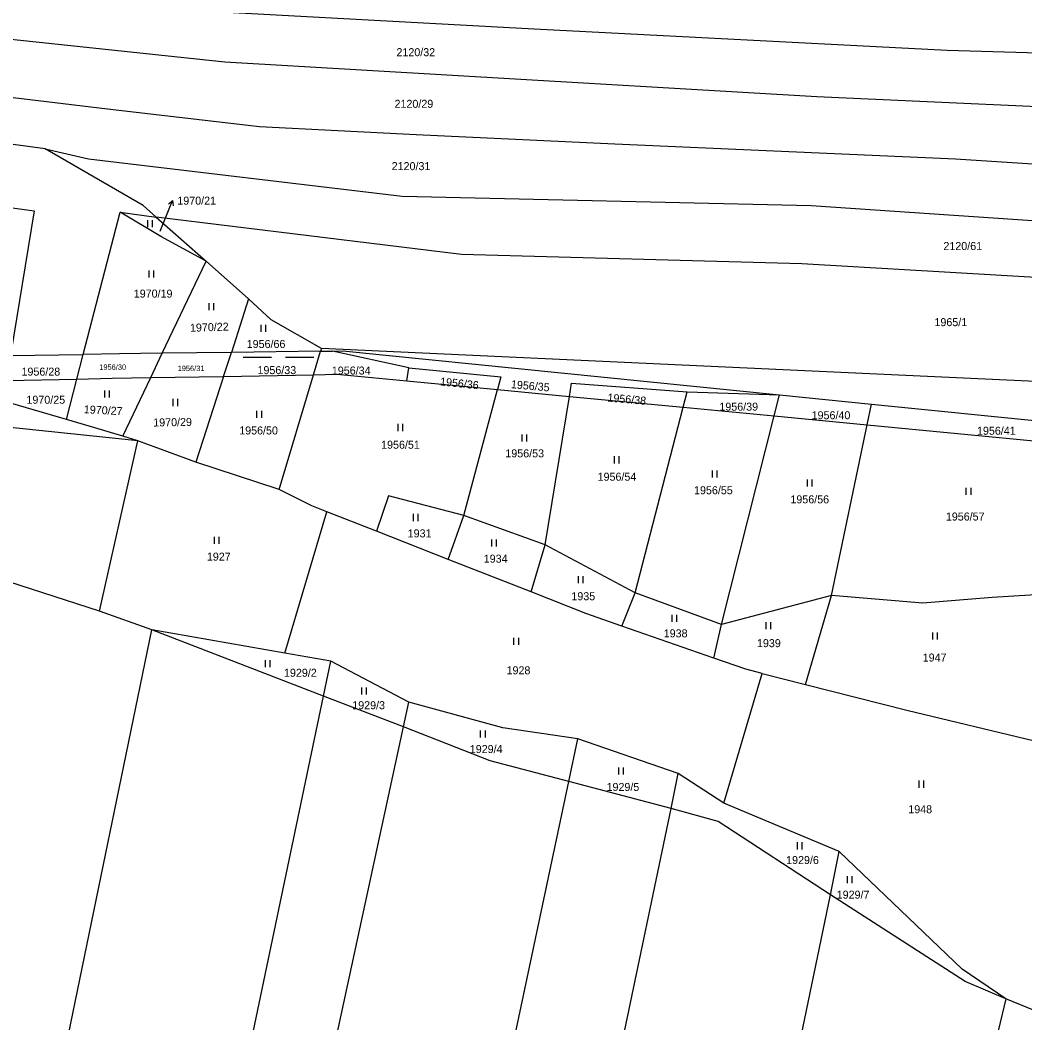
# Model space of a CAD drawing. Extents: x -755528 to -748832, y -1118122 to -1111095.
# Drawn here: x -753463.9 to -753250.5, y -1116961.2 to -1116748.3 of the extents above; entities that cross this region are included whole.
import ezdxf

# ---------------------------------------------------------------- set-up
doc = ezdxf.new("R2010")
doc.units = 0
for name, color, linetype in [('DZ_DO_PUPFL', 7, 'Continuous'), ('DZ_NAD_ZPF', 7, 'Continuous'), ('legenda barvy', 7, 'Continuous'), ('TZ_UMVŽST', 7, 'Continuous')]:
    doc.layers.add(name, color=color, linetype=linetype)

msp = doc.modelspace()

# ---------------------------------------------------------------- linework, layer by layer
at = {"layer": 'DZ_NAD_ZPF'}
for p, q in [((-753450.5, -1116819.27), (-753442.63, -1116789.06)), ((-753442.63, -1116789.06), (-753435.02, -1116790.11)), ((-753435.02, -1116790.11), (-753424.41, -1116799.48)), ((-753433.7, -1116819.02), (-753424.41, -1116799.48)), ((-753424.41, -1116799.48), (-753415.36, -1116807.46)), ((-753415.36, -1116807.46), (-753419.03, -1116818.83)), ((-753399.92, -1116818.02), (-753400.09, -1116818.57)), ((-753465.91, -1116819.46), (-753450.5, -1116819.27)), ((-753451.87, -1116824.49), (-753450.5, -1116819.27)), ((-753436.15, -1116824.18), (-753433.7, -1116819.02)), ((-753419.03, -1116818.83), (-753433.7, -1116819.02)), ((-753420.67, -1116823.91), (-753419.03, -1116818.83)), ((-753400.09, -1116818.57), (-753419.03, -1116818.83)), ((-753401.58, -1116823.57), (-753400.09, -1116818.57)), ((-753400.09, -1116818.57), (-753397.57, -1116818.54)), ((-753381.36, -1116822.13), (-753397.57, -1116818.54)), ((-753381.8, -1116824.89), (-753381.36, -1116822.13)), ((-753442.06, -1116836.64), (-753436.15, -1116824.18)), ((-753436.15, -1116824.18), (-753420.67, -1116823.91)), ((-753420.67, -1116823.91), (-753426.57, -1116842.16)), ((-753420.67, -1116823.91), (-753401.58, -1116823.57)), ((-753408.85, -1116847.9), (-753401.58, -1116823.57)), ((-753401.58, -1116823.57), (-753396.61, -1116823.48)), ((-753396.61, -1116823.48), (-753381.8, -1116824.89)), ((-753466.81, -1116824.76), (-753451.87, -1116824.49)), ((-753454.07, -1116833.06), (-753451.87, -1116824.49)), ((-753381.8, -1116824.89), (-753362.54, -1116826.72)), ((-753369.7, -1116853.46), (-753362.54, -1116826.72)), ((-753362.54, -1116826.72), (-753347.25, -1116828.18)), ((-753352.43, -1116859.7), (-753347.25, -1116828.18)), ((-753347.25, -1116828.18), (-753323.07, -1116830.48)), ((-753323.07, -1116830.48), (-753322.22, -1116827.23)), ((-753322.22, -1116827.23), (-753302.61, -1116827.85)), ((-753303.74, -1116832.32), (-753302.61, -1116827.85)), ((-753302.61, -1116827.85), (-753283.12, -1116829.81)), ((-753333.3, -1116869.87), (-753323.07, -1116830.48)), ((-753323.07, -1116830.48), (-753303.74, -1116832.32)), ((-753284.04, -1116834.2), (-753283.12, -1116829.81)), ((-753283.12, -1116829.81), (-753232.33, -1116834.93)), ((-753314.98, -1116876.62), (-753303.74, -1116832.32)), ((-753303.74, -1116832.32), (-753284.04, -1116834.2)), ((-753291.61, -1116870.41), (-753284.04, -1116834.2)), ((-753284.04, -1116834.2), (-753233.26, -1116839.04)), ((-753438.87, -1116837.62), (-753442.06, -1116836.64)), ((-753447.01, -1116873.75), (-753438.87, -1116837.62)), ((-753426.57, -1116842.16), (-753438.87, -1116837.62)), ((-753408.85, -1116847.9), (-753426.57, -1116842.16)), ((-753407.64, -1116882.66), (-753398.77, -1116852.66)), ((-753388.22, -1116856.8), (-753398.77, -1116852.66)), ((-753373, -1116862.78), (-753369.7, -1116853.46)), ((-753352.43, -1116859.7), (-753369.7, -1116853.46)), ((-753373, -1116862.78), (-753388.22, -1116856.8)), ((-753355.39, -1116869.69), (-753352.43, -1116859.7)), ((-753333.3, -1116869.87), (-753352.43, -1116859.7)), ((-753355.39, -1116869.69), (-753373, -1116862.78)), ((-753447.01, -1116873.75), (-753471.67, -1116865.81)), ((-753336.09, -1116876.95), (-753333.3, -1116869.87)), ((-753314.98, -1116876.62), (-753333.3, -1116869.87)), ((-753291.61, -1116870.41), (-753314.98, -1116876.62)), ((-753297.1, -1116889.33), (-753291.61, -1116870.41)), ((-753435.92, -1116877.71), (-753447.01, -1116873.75)), ((-753462.09, -1117004.54), (-753435.92, -1116877.71)), ((-753407.64, -1116882.66), (-753435.92, -1116877.71)), ((-753399.47, -1116891.82), (-753435.92, -1116877.71)), ((-753316.57, -1116883.75), (-753336.09, -1116876.95)), ((-753316.57, -1116883.75), (-753314.98, -1116876.62)), ((-753397.91, -1116884.37), (-753407.64, -1116882.66)), ((-753399.47, -1116891.82), (-753397.91, -1116884.37)), ((-753381.36, -1116893.07), (-753397.91, -1116884.37)), ((-753314.43, -1116914.51), (-753306.3, -1116886.99)), ((-753306.3, -1116886.99), (-753297.1, -1116889.33)), ((-753382.5, -1116898.34), (-753399.47, -1116891.82)), ((-753382.5, -1116898.34), (-753381.36, -1116893.07)), ((-753347.38, -1116909.93), (-753345.48, -1116900.87)), ((-753324.12, -1116908.2), (-753345.48, -1116900.87)), ((-753325.66, -1116915.65), (-753324.12, -1116908.2)), ((-753314.43, -1116914.51), (-753324.12, -1116908.2)), ((-753375.07, -1117040.37), (-753347.38, -1116909.93)), ((-753325.66, -1116915.65), (-753347.38, -1116909.93)), ((-753353.57, -1117049.18), (-753325.66, -1116915.65)), ((-753289.98, -1116924.8), (-753314.43, -1116914.51)), ((-753291.83, -1116933.97), (-753289.98, -1116924.8)), ((-753318.69, -1117063.56), (-753291.83, -1116933.97)), ((-753246.8, -1116959.22), (-753254.6, -1116956.07))]:
    msp.add_line(p, q, dxfattribs=at)
for points in [[(-753103.76, -1116765.28), (-753165.33, -1116759.04), (-753203.83, -1116756.56), (-753267.06, -1116754.71), (-753354.73, -1116750.2), (-753427.75, -1116746.28), (-753500.31, -1116739.58), (-753553.72, -1116732.89), (-753624.54, -1116725.74), (-753677.44, -1116716.33)], [(-753102.11, -1116776.28), (-753197.86, -1116768.98), (-753294.74, -1116764.58), (-753420.39, -1116757.2), (-753487.95, -1116750.06), (-753529.24, -1116746.37), (-753624.71, -1116735.91), (-753655.25, -1116729.94)], [(-753631.13, -1116743.21), (-753557.27, -1116753.67), (-753445.34, -1116767.1), (-753413.02, -1116770.9), (-753379.81, -1116772.6), (-753337.57, -1116774.57), (-753265.24, -1116777.74), (-753191.96, -1116782.46), (-753138.09, -1116786.69), (-753103.25, -1116790.53)], [(-753458.6, -1116775.63), (-753492.59, -1116771.05), (-753525.53, -1116767.38)], [(-753458.6, -1116775.63), (-753449.36, -1116777.72), (-753382.73, -1116785.64), (-753295.93, -1116787.65), (-753235.32, -1116791.75), (-753154.55, -1116797.43), (-753105.08, -1116802.76)], [(-753435.02, -1116790.11), (-753437.79, -1116787.67), (-753458.6, -1116775.63)], [(-753468.14, -1116787.81), (-753460.93, -1116788.78), (-753465.91, -1116819.46)], [(-753424.41, -1116799.48), (-753433.98, -1116794.22), (-753442.63, -1116789.06)], [(-753108.5, -1116814.7), (-753159.79, -1116808.11), (-753297.91, -1116800.04), (-753370.16, -1116798.06), (-753435.02, -1116790.11)], [(-753399.92, -1116818.02), (-753410.56, -1116811.93), (-753415.36, -1116807.46)], [(-753116.09, -1116831.11), (-753232.92, -1116825.72), (-753399.92, -1116818.02)], [(-753433.7, -1116819.02), (-753442.78, -1116819.14), (-753450.5, -1116819.27)], [(-753397.57, -1116818.54), (-753395.35, -1116818.51), (-753302.61, -1116827.85)], [(-753381.36, -1116822.13), (-753361.82, -1116824.03), (-753362.54, -1116826.72)], [(-753451.87, -1116824.49), (-753444.33, -1116824.33), (-753436.15, -1116824.18)], [(-753438.87, -1116837.62), (-753472.17, -1116834.13), (-753483.52, -1116831.89), (-753491.46, -1116830.49), (-753506.42, -1116826.12)], [(-753454.07, -1116833.06), (-753467.62, -1116829.13), (-753466.81, -1116824.76)], [(-753347.25, -1116828.18), (-753346.79, -1116825.38), (-753322.22, -1116827.23)], [(-753442.06, -1116836.64), (-753448.02, -1116834.81), (-753454.07, -1116833.06)], [(-753398.77, -1116852.66), (-753401.96, -1116851.42), (-753408.85, -1116847.9)], [(-753369.7, -1116853.46), (-753385.69, -1116849.25), (-753388.22, -1116856.8)], [(-753336.09, -1116876.95), (-753343.77, -1116874.27), (-753355.39, -1116869.69)], [(-753240.22, -1116869.82), (-753257.45, -1116870.87), (-753272.22, -1116872.07), (-753291.61, -1116870.41)], [(-753306.3, -1116886.99), (-753309.81, -1116886.1), (-753316.57, -1116883.75)], [(-753297.1, -1116889.33), (-753275.62, -1116894.8), (-753248.46, -1116901.26)], [(-753479.72, -1117254.15), (-753453.93, -1117142.88), (-753426.18, -1117019.22), (-753399.47, -1116891.82)], [(-753345.48, -1116900.87), (-753361.39, -1116898.55), (-753381.36, -1116893.07)], [(-753462.83, -1117261.49), (-753437.64, -1117149.64), (-753410.07, -1117025.95), (-753382.5, -1116898.34)], [(-753347.38, -1116909.93), (-753364.06, -1116905.53), (-753382.5, -1116898.34)], [(-753291.83, -1116933.97), (-753315.65, -1116918.38), (-753325.66, -1116915.65)], [(-753254.6, -1116956.07), (-753263.86, -1116949.77), (-753289.98, -1116924.8)], [(-753254.6, -1116956.07), (-753263.19, -1116952.35), (-753291.83, -1116933.97)], [(-753254.6, -1116956.07), (-753283.56, -1117077.04), (-753310.94, -1117200.91), (-753336.23, -1117311.02)]]:
    msp.add_lwpolyline(points, dxfattribs=at)
at = {"layer": 'legenda barvy'}
for p, q in [((-753432.63, -1116789.4), (-753431.506, -1116786.618)), ((-753431.506, -1116786.618), (-753432.345, -1116787.358)), ((-753431.506, -1116786.618), (-753431.417, -1116787.734)), ((-753434.13, -1116793.1), (-753432.63, -1116789.4))]:
    msp.add_line(p, q, dxfattribs=at)
at = {"layer": 'TZ_UMVŽST'}
for p, q in [((-753436.771, -1116792.28), (-753436.771, -1116790.78)), ((-753435.77, -1116792.28), (-753435.77, -1116790.78)), ((-753436.461, -1116802.96), (-753436.461, -1116801.46)), ((-753435.46, -1116802.96), (-753435.46, -1116801.46)), ((-753423.761, -1116809.88), (-753423.761, -1116808.38)), ((-753422.76, -1116809.88), (-753422.76, -1116808.38)), ((-753412.731, -1116814.45), (-753412.731, -1116812.95)), ((-753411.73, -1116814.45), (-753411.73, -1116812.95)), ((-753416.509, -1116819.83), (-753410.509, -1116819.83)), ((-753407.509, -1116819.83), (-753401.509, -1116819.83)), ((-753445.931, -1116828.42), (-753445.931, -1116826.92)), ((-753444.93, -1116828.42), (-753444.93, -1116826.92)), ((-753431.381, -1116830.22), (-753431.381, -1116828.72)), ((-753430.38, -1116830.22), (-753430.38, -1116828.72)), ((-753413.591, -1116832.7), (-753413.591, -1116831.2)), ((-753412.59, -1116832.7), (-753412.59, -1116831.2)), ((-753383.641, -1116835.52), (-753383.641, -1116834.02)), ((-753382.64, -1116835.52), (-753382.64, -1116834.02)), ((-753357.301, -1116837.76), (-753357.301, -1116836.26)), ((-753356.3, -1116837.76), (-753356.3, -1116836.26)), ((-753337.651, -1116842.39), (-753337.651, -1116840.89)), ((-753336.65, -1116842.39), (-753336.65, -1116840.89)), ((-753316.851, -1116845.39), (-753316.851, -1116843.89)), ((-753315.85, -1116845.39), (-753315.85, -1116843.89)), ((-753296.711, -1116847.32), (-753296.711, -1116845.82)), ((-753295.71, -1116847.32), (-753295.71, -1116845.82)), ((-753262.971, -1116849.08), (-753262.971, -1116847.58)), ((-753261.97, -1116849.08), (-753261.97, -1116847.58)), ((-753380.351, -1116854.63), (-753380.351, -1116853.13)), ((-753379.35, -1116854.63), (-753379.35, -1116853.13)), ((-753422.591, -1116859.49), (-753422.591, -1116857.99)), ((-753421.59, -1116859.49), (-753421.59, -1116857.99)), ((-753363.701, -1116860.05), (-753363.701, -1116858.55)), ((-753362.7, -1116860.05), (-753362.7, -1116858.55)), ((-753345.311, -1116867.84), (-753345.311, -1116866.34)), ((-753344.31, -1116867.84), (-753344.31, -1116866.34)), ((-753325.441, -1116876.01), (-753325.441, -1116874.51)), ((-753324.44, -1116876.01), (-753324.44, -1116874.51)), ((-753305.461, -1116877.58), (-753305.461, -1116876.08)), ((-753304.46, -1116877.58), (-753304.46, -1116876.08)), ((-753359.021, -1116880.91), (-753359.021, -1116879.41)), ((-753358.02, -1116880.91), (-753358.02, -1116879.41)), ((-753270.061, -1116879.76), (-753270.061, -1116878.26)), ((-753269.06, -1116879.76), (-753269.06, -1116878.26)), ((-753411.791, -1116885.68), (-753411.791, -1116884.18)), ((-753410.79, -1116885.68), (-753410.79, -1116884.18)), ((-753391.331, -1116891.43), (-753391.331, -1116889.93)), ((-753390.33, -1116891.43), (-753390.33, -1116889.93)), ((-753366.101, -1116900.58), (-753366.101, -1116899.08)), ((-753365.1, -1116900.58), (-753365.1, -1116899.08)), ((-753336.771, -1116908.45), (-753336.771, -1116906.95)), ((-753335.77, -1116908.45), (-753335.77, -1116906.95)), ((-753273.001, -1116911.24), (-753273.001, -1116909.74)), ((-753272, -1116911.24), (-753272, -1116909.74)), ((-753298.791, -1116924.33), (-753298.791, -1116922.83)), ((-753297.79, -1116924.33), (-753297.79, -1116922.83)), ((-753288.221, -1116931.48), (-753288.221, -1116929.98)), ((-753287.22, -1116931.48), (-753287.22, -1116929.98))]:
    msp.add_line(p, q, dxfattribs=at)

# ---------------------------------------------------------------- texts
at = {"layer": 'DZ_DO_PUPFL'}
for s, height, p in [('2120/32', 1.7, (-753383.97, -1116755.95)), ('2120/29', 1.7, (-753384.38, -1116766.91)), ('2120/31', 1.7, (-753384.99, -1116780.14)), ('1970/21', 1.7, (-753430.5, -1116787.47)), ('2120/61', 1.7, (-753267.83, -1116797.1)), ('1970/19', 1.7, (-753439.75, -1116807.2)), ('1965/1', 1.7, (-753269.73, -1116813.26)), ('1956/66', 1.7, (-753415.77, -1116817.89)), ('1956/28', 1.7, (-753463.59, -1116823.76)), ('1956/30', 1.14, (-753447.072, -1116822.53)), ('1956/31', 1.14, (-753430.432, -1116822.79)), ('1956/33', 1.7, (-753413.48, -1116823.44)), ('1956/34', 1.7, (-753397.69, -1116823.53)), ('1970/25', 1.7, (-753462.54, -1116829.73)), ('1956/39', 1.7, (-753315.4, -1116831.2)), ('1956/40', 1.7, (-753295.81, -1116833.02)), ('1956/50', 1.7, (-753417.36, -1116836.25)), ('1956/41', 1.7, (-753260.7, -1116836.31)), ('1956/51', 1.7, (-753387.23, -1116839.28)), ('1956/53', 1.7, (-753360.85, -1116841.11)), ('1956/54', 1.7, (-753341.26, -1116846.07)), ('1956/55', 1.7, (-753320.78, -1116848.94)), ('1956/56', 1.7, (-753300.32, -1116850.87)), ('1956/57', 1.7, (-753267.31, -1116854.52)), ('1931', 1.7, (-753381.59, -1116858.1)), ('1927', 1.7, (-753424.23, -1116863.04)), ('1934', 1.7, (-753365.44, -1116863.46)), ('1935', 1.7, (-753346.83, -1116871.44)), ('1938', 1.7, (-753327.22, -1116879.32)), ('1939', 1.7, (-753307.42, -1116881.4)), ('1947', 1.7, (-753272.23, -1116884.45)), ('1929/2', 1.7, (-753407.85, -1116887.68)), ('1928', 1.7, (-753360.59, -1116887.17)), ('1929/3', 1.7, (-753393.36, -1116894.57)), ('1929/4', 1.7, (-753368.4, -1116903.88)), ('1929/5', 1.7, (-753339.36, -1116911.93)), ('1948', 1.7, (-753275.29, -1116916.66)), ('1929/6', 1.7, (-753301.23, -1116927.44)), ('1929/7', 1.7, (-753290.49, -1116934.79))]:
    msp.add_text(s, height=height, dxfattribs=at).set_placement(p)
for s, rotation, p in [('1970/22', 2, (-753427.79, -1116814.469)), ('1956/36', 354, (-753374.778, -1116825.815)), ('1956/35', 355, (-753359.714, -1116826.416)), ('1956/38', 355, (-753339.224, -1116829.246)), ('1970/27', 357, (-753450.384, -1116831.738)), ('1970/29', 1, (-753435.605, -1116834.569))]:
    msp.add_text(s, height=1.7, rotation=rotation, dxfattribs=at).set_placement(p)

doc.saveas('drawing.dxf')
